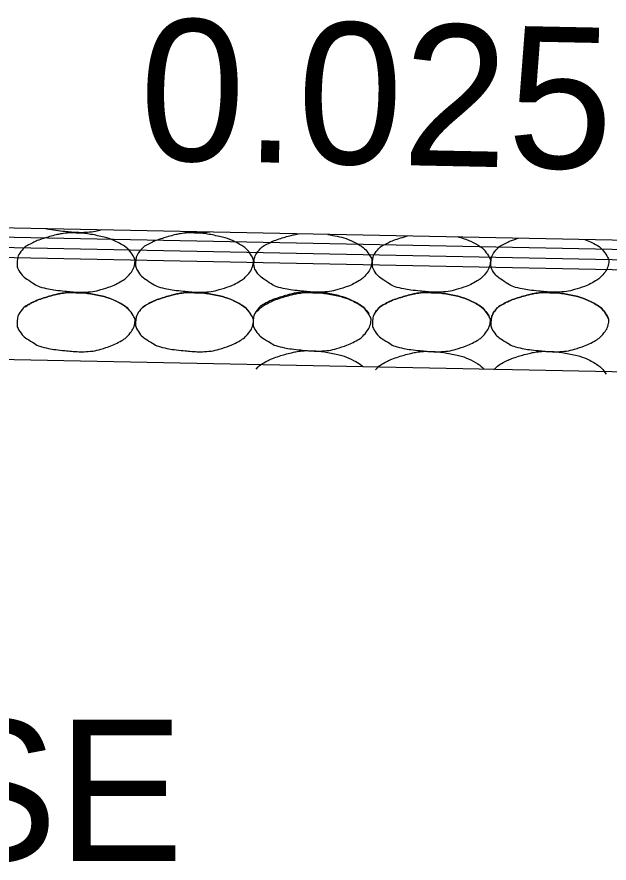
# Model space of a CAD drawing. Extents: x 1671357 to 13005564, y 567358 to 14261451.
# Drawn here: x 12758478.27 to 12758480.28, y 14259874.201 to 14259877.072 of the extents above; entities that cross this region are included whole.
import ezdxf

# ---------------------------------------------------------------- set-up
doc = ezdxf.new("R2010")
doc.units = 0
doc.layers.add('Default', color=7, linetype='Continuous')

msp = doc.modelspace()

# ---------------------------------------------------------------- linework, layer by layer
at = {"layer": 'Default'}
for p, q in [((12758485.0559, 14259876.2193), (12758475.4569, 14259876.412)), ((12758483.4576, 14259876.2196), (12758475.4563, 14259876.3802)), ((12758483.4576, 14259876.1847), (12758475.4556, 14259876.3453)), ((12758483.4576, 14259876.1499), (12758475.4549, 14259876.3106)), ((12758486.4845, 14259875.7435), (12758475.4459, 14259875.9651))]:
    msp.add_line(p, q, dxfattribs=at)
for points in [[(12758478.4708, 14259876.3386), (12758478.4942, 14259876.3389), (12758478.5178, 14259876.3354), (12758478.5699, 14259876.3247), (12758478.5962, 14259876.316), (12758478.6405, 14259876.2923), (12758478.6527, 14259876.2794), (12758478.6695, 14259876.2542), (12758478.6722, 14259876.2454), (12758478.6681, 14259876.2227), (12758478.6603, 14259876.2078), (12758478.6409, 14259876.1862), (12758478.6335, 14259876.1805), (12758478.6083, 14259876.1662), (12758478.5924, 14259876.1585), (12758478.5521, 14259876.1458), (12758478.5294, 14259876.14), (12758478.4943, 14259876.1378), (12758478.4825, 14259876.1378), (12758478.4532, 14259876.1397), (12758478.4356, 14259876.1414), (12758478.3986, 14259876.1455), (12758478.3795, 14259876.1485), (12758478.3447, 14259876.1566), (12758478.3312, 14259876.165), (12758478.3013, 14259876.1837), (12758478.2884, 14259876.1934), (12758478.2714, 14259876.2194), (12758478.2703, 14259876.2288), (12758478.2715, 14259876.2507), (12758478.2743, 14259876.2638), (12758478.293, 14259876.2887), (12758478.3033, 14259876.2954), (12758478.3261, 14259876.3073), (12758478.3365, 14259876.3124), (12758478.3635, 14259876.3215), (12758478.3794, 14259876.3264), (12758478.4057, 14259876.3332), (12758478.4157, 14259876.3354), (12758478.4408, 14259876.3393), (12758478.456, 14259876.3399), (12758478.4708, 14259876.3386)], [(12758478.5569, 14259876.3497), (12758478.5401, 14259876.3451), (12758478.5233, 14259876.3417), (12758478.4943, 14259876.3399), (12758478.4825, 14259876.3399), (12758478.4532, 14259876.3418), (12758478.4356, 14259876.3435), (12758478.4009, 14259876.3473), (12758478.384, 14259876.3499), (12758478.3671, 14259876.3535)], [(12758478.8727, 14259876.3386), (12758478.8962, 14259876.3389), (12758478.9197, 14259876.3354), (12758478.9718, 14259876.3247), (12758478.9982, 14259876.316), (12758479.0425, 14259876.2923), (12758479.0546, 14259876.2794), (12758479.0714, 14259876.2542), (12758479.0741, 14259876.2454), (12758479.0701, 14259876.2227), (12758479.0622, 14259876.2078), (12758479.0429, 14259876.1862), (12758479.0355, 14259876.1805), (12758479.0102, 14259876.1662), (12758478.9943, 14259876.1585), (12758478.954, 14259876.1458), (12758478.9313, 14259876.14), (12758478.8962, 14259876.1378), (12758478.8844, 14259876.1378), (12758478.8551, 14259876.1397), (12758478.8375, 14259876.1414), (12758478.8006, 14259876.1455), (12758478.7814, 14259876.1485), (12758478.7466, 14259876.1566), (12758478.7331, 14259876.165), (12758478.7032, 14259876.1837), (12758478.6903, 14259876.1934), (12758478.6734, 14259876.2194), (12758478.6722, 14259876.2288), (12758478.6735, 14259876.2507), (12758478.6762, 14259876.2638), (12758478.695, 14259876.2887), (12758478.7052, 14259876.2954), (12758478.7281, 14259876.3073), (12758478.7384, 14259876.3124), (12758478.7654, 14259876.3215), (12758478.7813, 14259876.3264), (12758478.8076, 14259876.3332), (12758478.8177, 14259876.3354), (12758478.8428, 14259876.3393), (12758478.8579, 14259876.3399), (12758478.8727, 14259876.3386)], [(12758478.9244, 14259876.3424), (12758478.9189, 14259876.3416), (12758478.9135, 14259876.341), (12758478.8962, 14259876.3399), (12758478.8844, 14259876.3399), (12758478.8589, 14259876.3416), (12758478.8452, 14259876.3428), (12758478.8314, 14259876.3442)], [(12758479.325, 14259876.3343), (12758479.3317, 14259876.3332), (12758479.3384, 14259876.3319), (12758479.3737, 14259876.3247), (12758479.4001, 14259876.316), (12758479.4444, 14259876.2923), (12758479.4565, 14259876.2794), (12758479.4734, 14259876.2542), (12758479.4761, 14259876.2454), (12758479.472, 14259876.2227), (12758479.4642, 14259876.2078), (12758479.4448, 14259876.1862), (12758479.4374, 14259876.1805), (12758479.4122, 14259876.1662), (12758479.3963, 14259876.1585), (12758479.356, 14259876.1458), (12758479.3333, 14259876.14), (12758479.2982, 14259876.1378), (12758479.2864, 14259876.1378), (12758479.257, 14259876.1397), (12758479.2395, 14259876.1414), (12758479.2025, 14259876.1455), (12758479.1834, 14259876.1485), (12758479.1486, 14259876.1566), (12758479.1351, 14259876.165), (12758479.1052, 14259876.1837), (12758479.0923, 14259876.1934), (12758479.0753, 14259876.2194), (12758479.0741, 14259876.2288), (12758479.0754, 14259876.2507), (12758479.0781, 14259876.2638), (12758479.0969, 14259876.2887), (12758479.1072, 14259876.2954), (12758479.13, 14259876.3073), (12758479.1403, 14259876.3124), (12758479.1674, 14259876.3215), (12758479.1832, 14259876.3264), (12758479.2082, 14259876.3329), (12758479.2169, 14259876.3348), (12758479.2258, 14259876.3363)], [(12758479.7689, 14259876.3254), (12758479.7894, 14259876.3198), (12758479.8089, 14259876.3123), (12758479.8463, 14259876.2923), (12758479.8585, 14259876.2794), (12758479.8753, 14259876.2542), (12758479.878, 14259876.2454), (12758479.8739, 14259876.2227), (12758479.8661, 14259876.2078), (12758479.8467, 14259876.1862), (12758479.8393, 14259876.1805), (12758479.8141, 14259876.1662), (12758479.7982, 14259876.1585), (12758479.7579, 14259876.1458), (12758479.7352, 14259876.14), (12758479.7001, 14259876.1378), (12758479.6883, 14259876.1378), (12758479.659, 14259876.1397), (12758479.6414, 14259876.1414), (12758479.6044, 14259876.1455), (12758479.5853, 14259876.1485), (12758479.5505, 14259876.1566), (12758479.537, 14259876.165), (12758479.5071, 14259876.1837), (12758479.4942, 14259876.1934), (12758479.4772, 14259876.2194), (12758479.4761, 14259876.2288), (12758479.4773, 14259876.2507), (12758479.4801, 14259876.2638), (12758479.4988, 14259876.2887), (12758479.5091, 14259876.2954), (12758479.5319, 14259876.3073), (12758479.5423, 14259876.3124), (12758479.5672, 14259876.3208), (12758479.581, 14259876.3251), (12758479.5951, 14259876.3289)], [(12758480.1975, 14259876.3168), (12758480.2086, 14259876.3126), (12758480.2196, 14259876.3077), (12758480.2483, 14259876.2923), (12758480.2604, 14259876.2794), (12758480.2772, 14259876.2542), (12758480.2799, 14259876.2454), (12758480.2759, 14259876.2227), (12758480.268, 14259876.2078), (12758480.2487, 14259876.1862), (12758480.2413, 14259876.1805), (12758480.216, 14259876.1662), (12758480.2001, 14259876.1585), (12758480.1598, 14259876.1458), (12758480.1371, 14259876.14), (12758480.102, 14259876.1378), (12758480.0902, 14259876.1378), (12758480.0609, 14259876.1397), (12758480.0433, 14259876.1414), (12758480.0064, 14259876.1455), (12758479.9872, 14259876.1485), (12758479.9524, 14259876.1566), (12758479.9389, 14259876.165), (12758479.909, 14259876.1837), (12758479.8961, 14259876.1934), (12758479.8792, 14259876.2194), (12758479.878, 14259876.2288), (12758479.8793, 14259876.2507), (12758479.882, 14259876.2638), (12758479.9008, 14259876.2887), (12758479.911, 14259876.2954), (12758479.9339, 14259876.3073), (12758479.9442, 14259876.3124), (12758479.9606, 14259876.318), (12758479.9659, 14259876.3197), (12758479.9712, 14259876.3213)], [(12758478.4708, 14259876.1365), (12758478.4942, 14259876.1368), (12758478.5178, 14259876.1333), (12758478.5699, 14259876.1227), (12758478.5962, 14259876.1139), (12758478.6405, 14259876.0902), (12758478.6527, 14259876.0773), (12758478.6695, 14259876.0521), (12758478.6722, 14259876.0434), (12758478.6681, 14259876.0207), (12758478.6603, 14259876.0057), (12758478.6409, 14259875.9841), (12758478.6335, 14259875.9785), (12758478.6083, 14259875.9641), (12758478.5924, 14259875.9564), (12758478.5521, 14259875.9437), (12758478.5294, 14259875.9379), (12758478.4943, 14259875.9358), (12758478.4825, 14259875.9357), (12758478.4532, 14259875.9377), (12758478.4356, 14259875.9394), (12758478.3986, 14259875.9434), (12758478.3795, 14259875.9465), (12758478.3447, 14259875.9545), (12758478.3312, 14259875.9629), (12758478.3013, 14259875.9816), (12758478.2884, 14259875.9913), (12758478.2714, 14259876.0173), (12758478.2703, 14259876.0267), (12758478.2715, 14259876.0487), (12758478.2743, 14259876.0617), (12758478.293, 14259876.0866), (12758478.3033, 14259876.0933), (12758478.3261, 14259876.1052), (12758478.3365, 14259876.1103), (12758478.3635, 14259876.1195), (12758478.3794, 14259876.1243), (12758478.4057, 14259876.1311), (12758478.4157, 14259876.1333), (12758478.4408, 14259876.1372), (12758478.456, 14259876.1378), (12758478.4708, 14259876.1365)], [(12758478.2976, 14259876.0885), (12758478.3031, 14259876.0928), (12758478.3091, 14259876.0963), (12758478.3261, 14259876.1052), (12758478.3365, 14259876.1103), (12758478.3635, 14259876.1195), (12758478.3794, 14259876.1243), (12758478.4057, 14259876.1311), (12758478.4157, 14259876.1333), (12758478.4408, 14259876.1372), (12758478.456, 14259876.1378), (12758478.4708, 14259876.1365)], [(12758478.4708, 14259876.1365), (12758478.4942, 14259876.1368), (12758478.5178, 14259876.1333), (12758478.5699, 14259876.1227), (12758478.5962, 14259876.1139), (12758478.6323, 14259876.0946), (12758478.6401, 14259876.0886), (12758478.6472, 14259876.0814)], [(12758478.8727, 14259876.1365), (12758478.8962, 14259876.1368), (12758478.9197, 14259876.1333), (12758478.9718, 14259876.1227), (12758478.9982, 14259876.1139), (12758479.0425, 14259876.0902), (12758479.0546, 14259876.0773), (12758479.0714, 14259876.0521), (12758479.0741, 14259876.0434), (12758479.0701, 14259876.0207), (12758479.0622, 14259876.0057), (12758479.0429, 14259875.9841), (12758479.0355, 14259875.9785), (12758479.0102, 14259875.9641), (12758478.9943, 14259875.9564), (12758478.954, 14259875.9437), (12758478.9313, 14259875.9379), (12758478.8962, 14259875.9358), (12758478.8844, 14259875.9357), (12758478.8551, 14259875.9377), (12758478.8375, 14259875.9394), (12758478.8006, 14259875.9434), (12758478.7814, 14259875.9465), (12758478.7466, 14259875.9545), (12758478.7331, 14259875.9629), (12758478.7032, 14259875.9816), (12758478.6903, 14259875.9913), (12758478.6734, 14259876.0173), (12758478.6722, 14259876.0267), (12758478.6735, 14259876.0487), (12758478.6762, 14259876.0617), (12758478.695, 14259876.0866), (12758478.7052, 14259876.0933), (12758478.7281, 14259876.1052), (12758478.7384, 14259876.1103), (12758478.7654, 14259876.1195), (12758478.7813, 14259876.1243), (12758478.8076, 14259876.1311), (12758478.8177, 14259876.1333), (12758478.8428, 14259876.1372), (12758478.8579, 14259876.1378), (12758478.8727, 14259876.1365)], [(12758478.6909, 14259876.0806), (12758478.6989, 14259876.0891), (12758478.7075, 14259876.0945), (12758478.7281, 14259876.1052), (12758478.7384, 14259876.1103), (12758478.7654, 14259876.1195), (12758478.7813, 14259876.1243), (12758478.8076, 14259876.1311), (12758478.8177, 14259876.1333), (12758478.8428, 14259876.1372), (12758478.8579, 14259876.1378), (12758478.8727, 14259876.1365)], [(12758478.8727, 14259876.1365), (12758478.8962, 14259876.1368), (12758478.9197, 14259876.1333), (12758478.9718, 14259876.1227), (12758478.9982, 14259876.1139), (12758479.0376, 14259876.0928), (12758479.0475, 14259876.0842), (12758479.0564, 14259876.0732)], [(12758479.2716, 14259876.1388), (12758479.2951, 14259876.1391), (12758479.3186, 14259876.1356), (12758479.3707, 14259876.1249), (12758479.3971, 14259876.1162), (12758479.4414, 14259876.0925), (12758479.4535, 14259876.0796), (12758479.4703, 14259876.0544), (12758479.473, 14259876.0456), (12758479.4689, 14259876.0229), (12758479.4611, 14259876.008), (12758479.4417, 14259875.9864), (12758479.4343, 14259875.9807), (12758479.4091, 14259875.9664), (12758479.3932, 14259875.9587), (12758479.3529, 14259875.946), (12758479.3302, 14259875.9402), (12758479.2951, 14259875.938), (12758479.2833, 14259875.938), (12758479.254, 14259875.9399), (12758479.2364, 14259875.9416), (12758479.1994, 14259875.9457), (12758479.1803, 14259875.9487), (12758479.1455, 14259875.9568), (12758479.132, 14259875.9652), (12758479.1021, 14259875.9839), (12758479.0892, 14259875.9936), (12758479.0722, 14259876.0196), (12758479.0711, 14259876.029), (12758479.0724, 14259876.0509), (12758479.0751, 14259876.064), (12758479.0938, 14259876.0889), (12758479.1041, 14259876.0956), (12758479.1269, 14259876.1075), (12758479.1373, 14259876.1126), (12758479.1643, 14259876.1217), (12758479.1802, 14259876.1265), (12758479.2065, 14259876.1334), (12758479.2165, 14259876.1356), (12758479.2416, 14259876.1395), (12758479.2568, 14259876.1401), (12758479.2716, 14259876.1388)], [(12758479.0864, 14259876.0726), (12758479.0867, 14259876.0731), (12758479.0871, 14259876.0736), (12758479.0969, 14259876.0866), (12758479.1072, 14259876.0933), (12758479.13, 14259876.1052), (12758479.1403, 14259876.1103), (12758479.1674, 14259876.1195), (12758479.1832, 14259876.1243), (12758479.2095, 14259876.1311), (12758479.2196, 14259876.1333), (12758479.2447, 14259876.1372), (12758479.2598, 14259876.1378), (12758479.2747, 14259876.1365)], [(12758479.2747, 14259876.1365), (12758479.2981, 14259876.1368), (12758479.3216, 14259876.1333), (12758479.3737, 14259876.1227), (12758479.4001, 14259876.1139), (12758479.4426, 14259876.0912), (12758479.454, 14259876.08), (12758479.4646, 14259876.065)], [(12758479.6766, 14259876.1365), (12758479.7, 14259876.1368), (12758479.7236, 14259876.1333), (12758479.7757, 14259876.1227), (12758479.802, 14259876.1139), (12758479.8463, 14259876.0902), (12758479.8585, 14259876.0773), (12758479.8753, 14259876.0521), (12758479.878, 14259876.0434), (12758479.8739, 14259876.0207), (12758479.8661, 14259876.0057), (12758479.8467, 14259875.9841), (12758479.8393, 14259875.9785), (12758479.8141, 14259875.9641), (12758479.7982, 14259875.9564), (12758479.7579, 14259875.9437), (12758479.7352, 14259875.9379), (12758479.7001, 14259875.9358), (12758479.6883, 14259875.9357), (12758479.659, 14259875.9377), (12758479.6414, 14259875.9394), (12758479.6044, 14259875.9434), (12758479.5853, 14259875.9465), (12758479.5505, 14259875.9545), (12758479.537, 14259875.9629), (12758479.5071, 14259875.9816), (12758479.4942, 14259875.9913), (12758479.4772, 14259876.0173), (12758479.4761, 14259876.0267), (12758479.4773, 14259876.0487), (12758479.4801, 14259876.0617), (12758479.4988, 14259876.0866), (12758479.5091, 14259876.0933), (12758479.5319, 14259876.1052), (12758479.5423, 14259876.1103), (12758479.5693, 14259876.1195), (12758479.5852, 14259876.1243), (12758479.6115, 14259876.1311), (12758479.6215, 14259876.1333), (12758479.6466, 14259876.1372), (12758479.6618, 14259876.1378), (12758479.6766, 14259876.1365)], [(12758479.4835, 14259876.0647), (12758479.4851, 14259876.0678), (12758479.487, 14259876.071), (12758479.4988, 14259876.0866), (12758479.5091, 14259876.0933), (12758479.5319, 14259876.1052), (12758479.5423, 14259876.1103), (12758479.5693, 14259876.1195), (12758479.5852, 14259876.1243), (12758479.6115, 14259876.1311), (12758479.6215, 14259876.1333), (12758479.6466, 14259876.1372), (12758479.6618, 14259876.1378), (12758479.6766, 14259876.1365)], [(12758479.6766, 14259876.1365), (12758479.7, 14259876.1368), (12758479.7236, 14259876.1333), (12758479.7757, 14259876.1227), (12758479.802, 14259876.1139), (12758479.8463, 14259876.0902), (12758479.8585, 14259876.0773), (12758479.8708, 14259876.0588), (12758479.8714, 14259876.0578), (12758479.872, 14259876.0569)], [(12758480.0785, 14259876.1365), (12758480.102, 14259876.1368), (12758480.1255, 14259876.1333), (12758480.1776, 14259876.1227), (12758480.204, 14259876.1139), (12758480.2483, 14259876.0902), (12758480.2604, 14259876.0773), (12758480.2772, 14259876.0521), (12758480.2799, 14259876.0434), (12758480.2759, 14259876.0207), (12758480.268, 14259876.0057), (12758480.2487, 14259875.9841), (12758480.2413, 14259875.9785), (12758480.216, 14259875.9641), (12758480.2001, 14259875.9564), (12758480.1598, 14259875.9437), (12758480.1371, 14259875.9379), (12758480.102, 14259875.9358), (12758480.0902, 14259875.9357), (12758480.0609, 14259875.9377), (12758480.0433, 14259875.9394), (12758480.0064, 14259875.9434), (12758479.9872, 14259875.9465), (12758479.9524, 14259875.9545), (12758479.9389, 14259875.9629), (12758479.909, 14259875.9816), (12758479.8961, 14259875.9913), (12758479.8792, 14259876.0173), (12758479.878, 14259876.0267), (12758479.8793, 14259876.0487), (12758479.882, 14259876.0617), (12758479.9008, 14259876.0866), (12758479.911, 14259876.0933), (12758479.9339, 14259876.1052), (12758479.9442, 14259876.1103), (12758479.9712, 14259876.1195), (12758479.9871, 14259876.1243), (12758480.0134, 14259876.1311), (12758480.0235, 14259876.1333), (12758480.0486, 14259876.1372), (12758480.0637, 14259876.1378), (12758480.0785, 14259876.1365)], [(12758479.8822, 14259876.0566), (12758479.8841, 14259876.0626), (12758479.887, 14259876.0684), (12758479.9008, 14259876.0866), (12758479.911, 14259876.0933), (12758479.9339, 14259876.1052), (12758479.9442, 14259876.1103), (12758479.9712, 14259876.1195), (12758479.9871, 14259876.1243), (12758480.0134, 14259876.1311), (12758480.0235, 14259876.1333), (12758480.0486, 14259876.1372), (12758480.0637, 14259876.1378), (12758480.0785, 14259876.1365)], [(12758480.0785, 14259876.1365), (12758480.102, 14259876.1368), (12758480.1255, 14259876.1333), (12758480.1776, 14259876.1227), (12758480.204, 14259876.1139), (12758480.2483, 14259876.0902), (12758480.2604, 14259876.0773), (12758480.2745, 14259876.0562), (12758480.2763, 14259876.0525), (12758480.2775, 14259876.0487)], [(12758479.0821, 14259875.8765), (12758479.0915, 14259875.889), (12758479.1018, 14259875.8957), (12758479.1246, 14259875.9076), (12758479.135, 14259875.9128), (12758479.162, 14259875.9219), (12758479.1779, 14259875.9267), (12758479.2042, 14259875.9335), (12758479.2142, 14259875.9357), (12758479.2393, 14259875.9396), (12758479.2544, 14259875.9402), (12758479.2693, 14259875.9389)], [(12758479.2693, 14259875.9389), (12758479.2927, 14259875.9392), (12758479.3163, 14259875.9357), (12758479.3683, 14259875.9251), (12758479.3947, 14259875.9163), (12758479.4303, 14259875.8973), (12758479.4379, 14259875.8916), (12758479.4447, 14259875.8848)], [(12758479.4871, 14259875.8742), (12758479.4965, 14259875.8867), (12758479.5068, 14259875.8934), (12758479.5296, 14259875.9053), (12758479.5399, 14259875.9105), (12758479.567, 14259875.9196), (12758479.5828, 14259875.9244), (12758479.6091, 14259875.9313), (12758479.6192, 14259875.9334), (12758479.6443, 14259875.9374), (12758479.6594, 14259875.9379), (12758479.6743, 14259875.9366)], [(12758479.6743, 14259875.9366), (12758479.6977, 14259875.937), (12758479.7212, 14259875.9334), (12758479.7733, 14259875.9228), (12758479.7997, 14259875.9141), (12758479.8379, 14259875.8936), (12758479.847, 14259875.886), (12758479.8553, 14259875.8766)], [(12758479.889, 14259875.8742), (12758479.8984, 14259875.8867), (12758479.9087, 14259875.8934), (12758479.9315, 14259875.9053), (12758479.9419, 14259875.9105), (12758479.9689, 14259875.9196), (12758479.9848, 14259875.9244), (12758480.0111, 14259875.9313), (12758480.0211, 14259875.9334), (12758480.0462, 14259875.9374), (12758480.0614, 14259875.9379), (12758480.0762, 14259875.9366)], [(12758480.0762, 14259875.9366), (12758480.0996, 14259875.937), (12758480.1232, 14259875.9334), (12758480.1753, 14259875.9228), (12758480.2017, 14259875.9141), (12758480.2459, 14259875.8903), (12758480.2581, 14259875.8775), (12758480.2698, 14259875.8598)]]:
    msp.add_open_spline(points, degree=3, dxfattribs=at)

# ---------------------------------------------------------------- texts
msp.add_text('0.025 NOR.', height=0.48005, rotation=358.85, dxfattribs=at).set_placement((12758478.6825, 14259876.5873))
msp.add_text('AGGREGATE BASE COURSE', height=0.480045, dxfattribs=at).set_placement((12758469.9535, 14259874.2075))

doc.saveas('drawing.dxf')
